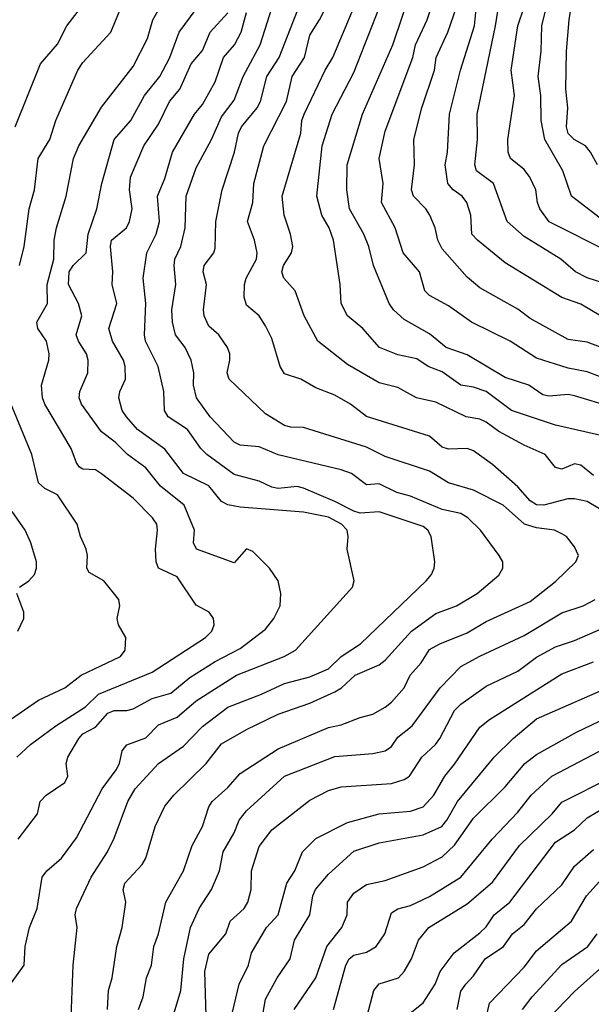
# Model space of a CAD drawing. Header units: metres. Extents: x -46681 to -43747, y -240911 to -237677.
# Tile 942 of 1056: x -44816 to -44770, y -238412 to -238334. Entities that reach past the tile are written whole.
import ezdxf

# ---------------------------------------------------------------- set-up
doc = ezdxf.new("R2010")
doc.units = ezdxf.units.M
doc.layers.add('CONTOUR_INDEX', color=1, linetype='Continuous')
doc.layers.add('CONTOUR_INTER', color=3, linetype='Continuous')

msp = doc.modelspace()

# ---------------------------------------------------------------- linework, layer by layer
at = {"layer": 'CONTOUR_INDEX'}
for points, elevation in [([(-44769.202, -238349.52), (-44771.824, -238347.52), (-44772.513, -238345.52), (-44773.943, -238343.02), (-44774.225, -238341.52), (-44774.257, -238339.52), (-44774.469, -238338.02), (-44774.244, -238336.02), (-44774.183, -238334.02), (-44772.453, -238327.02)], 80), ([(-44815.811, -238392.02), (-44814.742, -238391.02), (-44812.725, -238389.52), (-44810.385, -238388.02), (-44809.332, -238387.02), (-44805.095, -238385.265), (-44800.855, -238382.52), (-44800.36, -238382.02), (-44800.182, -238381.52), (-44800.222, -238381.02), (-44800.567, -238380.52), (-44801.595, -238379.96), (-44803.095, -238377.717), (-44804.595, -238377.012), (-44804.772, -238376.52), (-44804.83, -238375.52), (-44804.652, -238374.02), (-44804.722, -238373.52), (-44805.07, -238373.02), (-44806.595, -238371.464), (-44809.095, -238369.532), (-44809.595, -238369.217), (-44810.595, -238369.164), (-44810.843, -238369.02), (-44811.095, -238368.676), (-44811.525, -238367.52), (-44813.612, -238364.02), (-44813.79, -238363.52), (-44813.871, -238362.52), (-44813.293, -238360.52), (-44813.254, -238360.02), (-44813.467, -238359.02), (-44814.161, -238358.02), (-44814.232, -238357.52), (-44813.384, -238356.02), (-44813.423, -238354.52), (-44812.897, -238352.52), (-44812.864, -238351.02), (-44812.677, -238350.02), (-44811.896, -238347.52), (-44811.333, -238344.52), (-44810.913, -238343.52), (-44809.095, -238340.446), (-44806.595, -238337.244), (-44805.452, -238335.02), (-44805.03, -238333.52), (-44804.095, -238331.84)], 65), ([(-44769.595, -238361.832), (-44770.595, -238361.441), (-44772.095, -238361.162), (-44774.595, -238360.355), (-44776.7, -238359.02), (-44779.773, -238357.52), (-44781.595, -238356.206), (-44783.095, -238355.393), (-44783.448, -238355.02), (-44783.888, -238353.52), (-44785.172, -238352.02), (-44785.804, -238350.02), (-44786.899, -238348.02), (-44786.769, -238346.52), (-44787.087, -238344.52), (-44786.595, -238342.357), (-44784.421, -238336.52), (-44784.197, -238335.52), (-44783.289, -238333.52), (-44782.623, -238331.52)], 75), ([(-44806.16, -238412.02), (-44805.789, -238411.02), (-44805.528, -238409.52), (-44805.136, -238408.52), (-44804.943, -238407.02), (-44804.584, -238406.02), (-44804.009, -238403.52), (-44802.61, -238401.02), (-44801.917, -238399.02), (-44801.09, -238397.52), (-44800.595, -238395.946), (-44800.336, -238395.52), (-44799.095, -238394.409), (-44798.095, -238393.31), (-44795.095, -238391.347), (-44791.095, -238389.662), (-44790.095, -238389.451), (-44788.595, -238388.858), (-44787.595, -238388.614), (-44786.595, -238388.06), (-44786.095, -238387.664), (-44785.099, -238386.52), (-44784.626, -238385.52), (-44783.754, -238384.52), (-44783.095, -238383.465), (-44782.275, -238383.02), (-44780.095, -238382.16), (-44778.595, -238381.258), (-44775.095, -238379.66), (-44773.095, -238378.08), (-44771.474, -238376.52), (-44771.268, -238376.02), (-44771.595, -238375.333), (-44772.236, -238374.52), (-44772.595, -238374.295), (-44773.178, -238374.02), (-44774.595, -238373.829), (-44775.549, -238373.52), (-44777.242, -238372.02), (-44779.595, -238370.833), (-44781.595, -238370.242), (-44783.095, -238369.324), (-44786.595, -238368.174), (-44788.095, -238367.428), (-44793.095, -238365.876), (-44794.095, -238365.849), (-44794.595, -238365.699), (-44796.095, -238364.786), (-44798.981, -238362.02), (-44799.131, -238361.52), (-44798.915, -238360.52), (-44798.94, -238360.02), (-44799.12, -238359.52), (-44799.789, -238358.52), (-44800.595, -238357.835), (-44800.963, -238357.02), (-44801.021, -238356.52), (-44800.771, -238354.52), (-44801.034, -238353.52), (-44800.951, -238353.02), (-44800.198, -238352.02), (-44800.095, -238351.636), (-44800.05, -238349.52), (-44799.538, -238347.02), (-44798.567, -238344.02), (-44798.241, -238342.52), (-44797.997, -238342.02), (-44796.752, -238340.52), (-44796.506, -238340.02), (-44795.981, -238338.02), (-44795.016, -238336.52), (-44793.464, -238332.52)], 70), ([(-44793.829, -238412.02), (-44792.107, -238409.52), (-44791.24, -238407.02), (-44790.043, -238405.52), (-44789.625, -238404.52), (-44789.595, -238403.52), (-44789.095, -238402.807), (-44788.095, -238402.113), (-44786.595, -238401.792), (-44783.595, -238400.703), (-44782.095, -238399.907), (-44781.095, -238399.002), (-44779.595, -238396.858), (-44777.095, -238394.378), (-44775.523, -238392.52), (-44774.595, -238391.808), (-44771.437, -238390.02), (-44769.595, -238389.17)], 75), ([(-44778.792, -238413.52), (-44778.324, -238411.52), (-44775.595, -238408.677), (-44774.595, -238407.387), (-44771.826, -238405.02), (-44770.635, -238403.02), (-44769.595, -238401.881)], 80)]:
    msp.add_lwpolyline(points, dxfattribs=dict(at, elevation=elevation))
at = {"layer": 'CONTOUR_INTER'}
for points, elevation in [([(-44769.095, -238354.466), (-44770.595, -238354.001), (-44771.513, -238353.52), (-44772.675, -238352.52), (-44775.595, -238350.706), (-44776.918, -238349.52), (-44778.026, -238346.52), (-44779.367, -238345.52), (-44779.503, -238345.02), (-44779.283, -238343.02), (-44779.304, -238341.02), (-44777.85, -238334.02), (-44777.151, -238329.52)], 78), ([(-44769.765, -238345.02), (-44770.321, -238344.02), (-44770.727, -238343.52), (-44771.617, -238343.02), (-44772.095, -238342.545), (-44772.232, -238342.02), (-44772.122, -238340.52), (-44772.27, -238339.02), (-44772.214, -238336.02), (-44772.026, -238333.52), (-44771.382, -238329.52)], 81), ([(-44769.537, -238357.02), (-44771.095, -238356.086), (-44772.595, -238355.565), (-44777.095, -238352.815), (-44779.293, -238351.02), (-44779.742, -238350.52), (-44779.81, -238349.02), (-44780.142, -238348.02), (-44780.494, -238347.52), (-44781.204, -238347.02), (-44781.626, -238346.52), (-44781.836, -238345.02), (-44781.656, -238344.02), (-44781.502, -238341.02), (-44780.64, -238337.52), (-44779.531, -238334.02), (-44779.123, -238330.02)], 77), ([(-44769.595, -238372.322), (-44770.595, -238371.738), (-44771.595, -238371.511), (-44772.113, -238371.52), (-44774.018, -238372.02), (-44774.595, -238371.989), (-44775.095, -238371.693), (-44776.095, -238370.568), (-44778.095, -238368.802), (-44779.595, -238367.717), (-44780.095, -238367.525), (-44781.595, -238367.585), (-44782.095, -238367.434), (-44783.095, -238366.557), (-44788.095, -238364.982), (-44789.346, -238364.02), (-44790.595, -238363.3), (-44792.095, -238362.713), (-44793.302, -238362.02), (-44794.595, -238361.621), (-44794.926, -238361.02), (-44795.595, -238358.806), (-44796.095, -238357.793), (-44796.588, -238357.02), (-44797.595, -238356.153), (-44797.794, -238355.52), (-44797.767, -238354.52), (-44797.621, -238354.02), (-44796.813, -238352.52), (-44796.76, -238352.02), (-44796.971, -238351.02), (-44797.523, -238349.52), (-44797.109, -238348.02), (-44797.019, -238346.52), (-44796.22, -238343.52), (-44794.443, -238340.02), (-44793.992, -238338.02), (-44793.003, -238336.52), (-44792.595, -238334.759), (-44791.827, -238333.52), (-44790.316, -238330.52)], 71), ([(-44770.095, -238369.667), (-44771.095, -238368.858), (-44771.595, -238368.759), (-44772.595, -238369.161), (-44773.095, -238369.041), (-44773.922, -238368.02), (-44775.595, -238367.279), (-44777.595, -238366.176), (-44778.595, -238365.447), (-44779.095, -238365.205), (-44780.185, -238365.02), (-44782.595, -238363.843), (-44784.124, -238363.52), (-44785.595, -238362.687), (-44787.095, -238362.331), (-44789.595, -238360.877), (-44791.947, -238359.02), (-44793.036, -238357.02), (-44793.758, -238355.02), (-44794.657, -238354.02), (-44794.794, -238353.52), (-44794.678, -238353.02), (-44794.036, -238352.02), (-44793.925, -238351.52), (-44794.112, -238350.52), (-44794.618, -238349.02), (-44794.768, -238347.52), (-44793.302, -238342.52), (-44793.217, -238341.52), (-44793.036, -238341.02), (-44791.371, -238337.52), (-44790.761, -238336.52), (-44788.463, -238331.02)], 72), ([(-44768.095, -238366.826), (-44773.095, -238365.678), (-44776.589, -238364.52), (-44778.595, -238363.004), (-44779.595, -238362.665), (-44780.602, -238362.52), (-44782.095, -238361.459), (-44783.188, -238361.02), (-44784.095, -238360.425), (-44785.595, -238360.1), (-44787.058, -238359.52), (-44788.374, -238358.02), (-44789.595, -238356.997), (-44790.09, -238356.02), (-44790.179, -238354.52), (-44790.714, -238351.02), (-44791.059, -238350.02), (-44791.636, -238349.02), (-44792.033, -238347.52), (-44791.609, -238343.52), (-44790.803, -238341.02), (-44789.095, -238337.701), (-44786.483, -238331.02)], 73), ([(-44768.595, -238364.252), (-44771.595, -238363.362), (-44772.095, -238363.248), (-44773.595, -238363.384), (-44774.095, -238363.282), (-44775.217, -238362.52), (-44777.095, -238361.909), (-44780.095, -238360.093), (-44781.77, -238359.52), (-44783.095, -238358.441), (-44785.095, -238357.3), (-44785.956, -238356.52), (-44786.284, -238356.02), (-44787.544, -238353.02), (-44787.904, -238351.52), (-44788.294, -238350.52), (-44789.433, -238348.52), (-44789.636, -238347.02), (-44789.613, -238345.02), (-44788.394, -238341.02), (-44785.99, -238335.52), (-44784.497, -238331.02)], 74), ([(-44815.947, -238342.02), (-44813.941, -238337.02), (-44812.595, -238335.468), (-44811.848, -238334.02), (-44810.32, -238332.02)], 63), ([(-44815.602, -238353.02), (-44815.248, -238351.52), (-44814.854, -238348.52), (-44814.408, -238347.02), (-44814.121, -238344.52), (-44813.201, -238343.02), (-44812.723, -238341.52), (-44810.982, -238337.52), (-44810.595, -238336.923), (-44808.364, -238334.52), (-44807.537, -238332.52)], 64), ([(-44808.623, -238412.02), (-44808.561, -238410.52), (-44808.266, -238409.52), (-44807.881, -238407.02), (-44807.461, -238405.52), (-44807.183, -238403.52), (-44807.392, -238402.52), (-44807.243, -238402.02), (-44805.884, -238400.52), (-44805.578, -238400.02), (-44804.837, -238397.52), (-44804.095, -238395.908), (-44803.37, -238395.02), (-44800.816, -238392.52), (-44799.595, -238390.948), (-44797.595, -238389.808), (-44795.095, -238388.614), (-44792.595, -238387.728), (-44790.595, -238386.824), (-44790.063, -238386.52), (-44788.999, -238385.52), (-44787.095, -238384.692), (-44786.595, -238384.325), (-44784.526, -238382.02), (-44782.595, -238380.613), (-44780.942, -238380.02), (-44779.31, -238379.02), (-44777.595, -238377.574), (-44777.281, -238377.02), (-44777.287, -238376.52), (-44777.555, -238376.02), (-44779.043, -238374.02), (-44780.061, -238373.02), (-44780.595, -238372.688), (-44782.095, -238372.371), (-44784.595, -238371.309), (-44785.687, -238371.02), (-44787.095, -238370.339), (-44788.095, -238370.422), (-44789.276, -238369.52), (-44790.095, -238369.226), (-44795.095, -238368.032), (-44796.595, -238367.397), (-44798.095, -238367.264), (-44798.595, -238367.033), (-44800.493, -238365.02), (-44801.573, -238363.52), (-44801.819, -238362.52), (-44801.782, -238361.52), (-44801.986, -238360.52), (-44802.479, -238359.52), (-44803.234, -238358.52), (-44803.472, -238357.52), (-44803.522, -238356.52), (-44803.209, -238354.52), (-44803.35, -238353.02), (-44803.282, -238352.52), (-44802.82, -238351.52), (-44802.475, -238350.02), (-44802.401, -238347.52), (-44801.595, -238345.261), (-44800.389, -238343.02), (-44799.595, -238341.235), (-44798.595, -238339.912), (-44797.882, -238338.02), (-44796.533, -238335.52), (-44795.576, -238332.52)], 69), ([(-44769.095, -238359.646), (-44770.595, -238359.092), (-44772.095, -238358.88), (-44775.095, -238357.233), (-44776.095, -238356.485), (-44779.095, -238354.794), (-44780.095, -238353.943), (-44782.095, -238351.688), (-44782.429, -238351.02), (-44782.641, -238350.02), (-44783.063, -238349.02), (-44783.379, -238348.52), (-44784.357, -238347.52), (-44784.527, -238347.02), (-44784.283, -238345.02), (-44784.326, -238343.02), (-44783.699, -238340.52), (-44782.703, -238337.52), (-44782.555, -238336.52), (-44781.628, -238334.52), (-44780.955, -238332.52)], 76), ([(-44768.719, -238352.02), (-44773.595, -238349.543), (-44774.349, -238348.52), (-44774.537, -238348.02), (-44774.663, -238347.02), (-44775.134, -238346.02), (-44775.595, -238345.409), (-44776.665, -238344.52), (-44776.863, -238344.02), (-44776.876, -238343.02), (-44776.336, -238339.52), (-44776.618, -238337.52), (-44776.089, -238334.02), (-44775.586, -238332.52)], 79), ([(-44816.595, -238410.383), (-44815.252, -238408.52), (-44815.159, -238407.02), (-44814.824, -238405.52), (-44814.214, -238404.02), (-44813.811, -238401.52), (-44813.454, -238401.02), (-44812.276, -238400.02), (-44811.095, -238398.422), (-44809.051, -238394.52), (-44807.948, -238393.02), (-44807.691, -238392.52), (-44807.458, -238391.52), (-44807.095, -238391.026), (-44805.595, -238390.475), (-44804.595, -238389.458), (-44803.095, -238388.847), (-44801.595, -238387.548), (-44798.407, -238385.52), (-44794.623, -238384.02), (-44793.715, -238383.52), (-44789.204, -238378.52), (-44789.075, -238378.02), (-44789.621, -238375.52), (-44789.538, -238374.52), (-44789.627, -238374.02), (-44790.059, -238373.52), (-44791.095, -238372.986), (-44793.095, -238372.568), (-44798.095, -238372.193), (-44799.095, -238372.008), (-44799.595, -238371.742), (-44800.595, -238370.501), (-44802.613, -238369.52), (-44804.095, -238367.589), (-44806.242, -238366.02), (-44807.13, -238365.02), (-44807.469, -238364.52), (-44807.728, -238363.52), (-44807.649, -238363.02), (-44807.194, -238362.02), (-44807.224, -238361.02), (-44807.356, -238360.52), (-44808.242, -238359.02), (-44808.515, -238358.02), (-44807.894, -238356.02), (-44808.254, -238354.52), (-44808.214, -238353.52), (-44808.4, -238351.52), (-44808.312, -238351.02), (-44807.133, -238350.02), (-44806.873, -238349.52), (-44806.67, -238348.52), (-44806.886, -238347.02), (-44806.818, -238346.02), (-44805.758, -238343.52), (-44804.595, -238341.814), (-44803.711, -238340.02), (-44802.881, -238339.02), (-44801.991, -238337.02), (-44801.095, -238335.953), (-44800.479, -238334.52), (-44799.095, -238332.989)], 67), ([(-44815.723, -238398.52), (-44814.193, -238396.52), (-44813.962, -238395.52), (-44813.507, -238395.02), (-44812.022, -238394.02), (-44811.777, -238393.52), (-44811.911, -238392.52), (-44811.788, -238392.02), (-44810.892, -238390.52), (-44810.595, -238390.15), (-44809.595, -238389.641), (-44808.595, -238388.512), (-44808.095, -238388.311), (-44807.095, -238388.309), (-44806.595, -238388.175), (-44805.095, -238387.352), (-44803.595, -238386.935), (-44802.095, -238385.696), (-44800.095, -238384.43), (-44798.095, -238383.401), (-44796.095, -238381.863), (-44795.436, -238381.02), (-44794.936, -238380.02), (-44794.88, -238379.02), (-44795.1, -238378.02), (-44795.79, -238377.02), (-44797.095, -238375.7), (-44797.595, -238375.488), (-44798.595, -238376.604), (-44801.563, -238375.52), (-44801.807, -238375.02), (-44801.719, -238374.02), (-44802.554, -238372.02), (-44804.437, -238370.52), (-44805.595, -238369.059), (-44807.038, -238368.02), (-44808.034, -238367.02), (-44809.095, -238366.197), (-44810.705, -238364.02), (-44810.868, -238363.52), (-44810.814, -238363.02), (-44810.193, -238361.52), (-44810.153, -238360.52), (-44810.295, -238360.02), (-44810.939, -238359.02), (-44811.117, -238358.52), (-44810.662, -238357.02), (-44810.932, -238356.02), (-44811.721, -238354.52), (-44811.676, -238353.52), (-44811.357, -238353.02), (-44810.324, -238352.02), (-44810.172, -238350.52), (-44809.464, -238348.52), (-44809.073, -238346.52), (-44808.098, -238343.02), (-44806.78, -238341.52), (-44805.7, -238339.52), (-44804.483, -238338.02), (-44803.686, -238336.52), (-44802.937, -238334.52), (-44801.595, -238332.683)], 66), ([(-44811.554, -238414.02), (-44811.366, -238408.52), (-44811.042, -238405.52), (-44811.183, -238404.52), (-44811.081, -238404.02), (-44809.933, -238401.52), (-44808.632, -238399.52), (-44808.095, -238398.448), (-44807.027, -238395.52), (-44806.445, -238394.52), (-44804.589, -238392.52), (-44802.595, -238391.131), (-44801.095, -238389.583), (-44799.095, -238388.039), (-44796.419, -238387.02), (-44794.595, -238386.178), (-44792.595, -238385.65), (-44791.095, -238384.996), (-44790.095, -238384.04), (-44788.559, -238383.02), (-44783.361, -238378.02), (-44782.943, -238377.52), (-44782.721, -238377.02), (-44782.679, -238376.52), (-44782.953, -238374.52), (-44783.23, -238374.02), (-44783.595, -238373.708), (-44787.095, -238372.567), (-44788.595, -238372.666), (-44789.095, -238372.513), (-44790.595, -238371.722), (-44793.095, -238370.683), (-44793.595, -238370.548), (-44795.095, -238370.701), (-44795.595, -238370.609), (-44796.595, -238370.133), (-44798.595, -238369.604), (-44800.756, -238368.02), (-44801.236, -238367.52), (-44802.273, -238366.02), (-44803.813, -238365.02), (-44804.118, -238364.52), (-44804.168, -238363.02), (-44804.608, -238361.02), (-44805.605, -238359.02), (-44805.698, -238358.52), (-44805.59, -238356.02), (-44805.8, -238354.02), (-44805.501, -238352.02), (-44804.76, -238350.52), (-44804.509, -238349.52), (-44804.659, -238347.52), (-44804.095, -238346.113), (-44803.481, -238344.02), (-44801.718, -238341.02), (-44801.095, -238340.254), (-44800.095, -238338.439), (-44799.421, -238336.52), (-44798.545, -238335.52), (-44798.029, -238334.52), (-44797.595, -238332.961)], 68), ([(-44816.334, -238389.02), (-44814.095, -238387.488), (-44812.011, -238386.52), (-44810.732, -238385.52), (-44807.595, -238384.032), (-44807.242, -238383.52), (-44807.185, -238382.52), (-44807.76, -238381.52), (-44807.877, -238381.02), (-44807.645, -238380.02), (-44807.733, -238379.52), (-44808.923, -238378.02), (-44810.095, -238377.378), (-44810.277, -238377.02), (-44810.212, -238376.02), (-44810.327, -238375.52), (-44810.773, -238374.52), (-44811.046, -238373.52), (-44812.595, -238371.195), (-44813.595, -238370.71), (-44814.095, -238370.243), (-44814.632, -238368.02), (-44816.704, -238363.02)], 64), ([(-44815.613, -238378.52), (-44814.869, -238378.02), (-44814.414, -238377.52), (-44814.25, -238377.02), (-44814.266, -238376.52), (-44814.703, -238375.02), (-44815.149, -238374.02), (-44816.203, -238372.52)], 63), ([(-44815.73, -238382.02), (-44815.268, -238381.02), (-44815.265, -238380.52), (-44815.809, -238379.02)], 63), ([(-44804.595, -238416.449), (-44802.81, -238410.52), (-44802.581, -238408.02), (-44802.049, -238405.52), (-44801.353, -238404.02), (-44800.383, -238402.52), (-44799.753, -238401.02), (-44799.456, -238399.52), (-44798.575, -238398.02), (-44798.197, -238397.02), (-44797.595, -238396.277), (-44794.595, -238393.509), (-44790.595, -238391.949), (-44787.595, -238391.726), (-44786.595, -238391.518), (-44786.095, -238391.166), (-44785.595, -238390.423), (-44784.475, -238389.52), (-44782.239, -238386.52), (-44780.595, -238384.82), (-44779.095, -238383.993), (-44775.595, -238382.363), (-44772.595, -238380.557), (-44770.905, -238380.02), (-44769.948, -238379.52)], 71), ([(-44800.803, -238412.52), (-44800.919, -238409.02), (-44800.595, -238407.646), (-44799.232, -238406.02), (-44798.895, -238405.02), (-44797.779, -238404.02), (-44797.49, -238403.52), (-44797.237, -238402.52), (-44797.201, -238401.02), (-44796.595, -238399.102), (-44795.595, -238397.786), (-44792.595, -238395.429), (-44791.095, -238394.651), (-44790.095, -238394.364), (-44786.095, -238394.089), (-44785.095, -238393.786), (-44784.684, -238393.52), (-44783.707, -238392.02), (-44782.615, -238391.02), (-44782.261, -238390.52), (-44781.095, -238388.305), (-44780.595, -238387.817), (-44778.595, -238386.39), (-44776.095, -238385.179), (-44774.595, -238384.084), (-44773.095, -238383.262), (-44771.595, -238382.765), (-44767.095, -238380.798)], 72), ([(-44799.141, -238414.02), (-44798.193, -238410.02), (-44797.438, -238408.52), (-44797.221, -238407.52), (-44796.018, -238405.52), (-44795.088, -238404.52), (-44794.413, -238402.02), (-44793.771, -238401.02), (-44793.156, -238399.52), (-44792.095, -238398.463), (-44789.595, -238397.197), (-44787.095, -238396.505), (-44784.595, -238396.286), (-44783.595, -238395.953), (-44782.735, -238395.02), (-44781.874, -238393.52), (-44781.095, -238392.568), (-44779.095, -238389.632), (-44778.319, -238389.02), (-44772.595, -238385.408), (-44770.095, -238384.439)], 73), ([(-44796.425, -238413.02), (-44796.095, -238411.199), (-44795.168, -238409.52), (-44794.155, -238408.02), (-44793.808, -238406.52), (-44792.587, -238404.52), (-44792.354, -238403.02), (-44792.138, -238402.52), (-44791.095, -238401.305), (-44789.095, -238399.468), (-44787.095, -238398.814), (-44783.595, -238398.178), (-44782.124, -238397.52), (-44781.708, -238397.02), (-44780.859, -238395.52), (-44777.959, -238392.02), (-44776.453, -238390.52), (-44774.595, -238388.982), (-44769.095, -238386.557)], 74), ([(-44790.714, -238412.02), (-44789.731, -238408.52), (-44789.462, -238408.02), (-44789.095, -238407.717), (-44788.095, -238407.491), (-44787.313, -238407.02), (-44786.639, -238406.02), (-44786.095, -238404.363), (-44785.595, -238404.056), (-44784.595, -238403.766), (-44783.095, -238403.068), (-44780.597, -238401.52), (-44778.129, -238398.52), (-44776.095, -238396.386), (-44775.039, -238395.02), (-44773.376, -238393.52), (-44769.595, -238391.549)], 76), ([(-44788.043, -238412.52), (-44787.517, -238410.52), (-44787.095, -238409.989), (-44785.546, -238409.52), (-44785.095, -238409.018), (-44784.513, -238408.02), (-44783.963, -238406.52), (-44783.131, -238405.52), (-44780.095, -238403.645), (-44778.095, -238401.935), (-44775.958, -238399.02), (-44773.357, -238396.52), (-44772.595, -238395.593), (-44768.595, -238393.571)], 77), ([(-44784.877, -238412.52), (-44783.595, -238411.492), (-44782.654, -238410.02), (-44782.247, -238409.02), (-44781.122, -238407.52), (-44779.095, -238405.935), (-44778.595, -238405.458), (-44777.973, -238404.52), (-44776.72, -238403.52), (-44773.095, -238398.752), (-44771.595, -238397.782), (-44770.595, -238396.827), (-44765.595, -238393.854)], 78), ([(-44780.908, -238412.02), (-44780.595, -238410.566), (-44780.214, -238410.02), (-44779.595, -238409.36), (-44778.669, -238408.02), (-44777.222, -238407.02), (-44776.499, -238406.02), (-44775.595, -238405.286), (-44774.595, -238404.048), (-44772.595, -238402.139), (-44771.595, -238400.652), (-44770.095, -238399.337)], 79), ([(-44775.714, -238412.02), (-44774.945, -238411.02), (-44772.595, -238408.459), (-44770.532, -238407.02), (-44769.789, -238406.02)], 81), ([(-44774.383, -238413.52), (-44771.595, -238410.61), (-44769.595, -238408.815)], 82)]:
    msp.add_lwpolyline(points, dxfattribs=dict(at, elevation=elevation))

doc.saveas('drawing.dxf')
